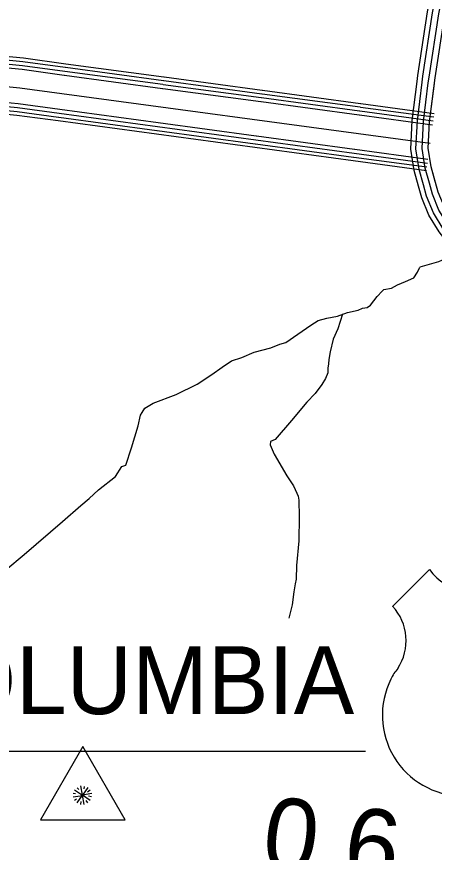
# Model space of a CAD drawing. Extents: x 1551132 to 1791609, y 378168 to 563823.
# Drawn here: x 1657727 to 1659835, y 468841 to 473061 of the extents above; entities that cross this region are included whole.
import ezdxf

# ---------------------------------------------------------------- set-up
doc = ezdxf.new("R2010")
doc.units = 0
for name, color, linetype in [('DESIGN - ROW - Right-of-Way Linework', 7, 'Continuous'), ('DESIGN - TRAFFIC CONTROL PERMANENT - Signalization', 7, 'Continuous'), ('DESIGN - TRANSPORTATION - Text', 7, 'Continuous'), ('SURVEY - CONTOURS - Intermediate with optional Text', 7, 'Continuous'), ('SURVEY - CONTROL with Text', 7, 'Continuous'), ('SURVEY - DRAINAGE - Bridge Deck with Text', 7, 'Continuous'), ('SURVEY - DTM - Breaklines', 7, 'Continuous')]:
    doc.layers.add(name, color=color, linetype=linetype)

msp = doc.modelspace()

# ---------------------------------------------------------------- linework, layer by layer
at = {"layer": 'DESIGN - ROW - Right-of-Way Linework'}
msp.add_lwpolyline([(1657002.893, 469351.656), (1659487.552, 469351.658)], dxfattribs=at)
at = {"layer": 'DESIGN - TRANSPORTATION - Text'}
for points in [[(1660836.663, 472038.287), (1660706.174, 471987.694), (1660551.495, 471927.759), (1660497.379, 471916.492), (1660477.163, 471898.749), (1660457.047, 471889.016), (1660437.064, 471889.291), (1660415.056, 471887.591), (1660385.14, 471892.008), (1660301.167, 471889.149), (1660279.184, 471889.449), (1660243.218, 471889.941), (1660193.078, 471876.615), (1660144.829, 471855.265), (1660094.714, 471843.94), (1660038.69, 471838.698), (1659980.741, 471839.489), (1659922.768, 471838.281), (1659886.777, 471836.773), (1659856.619, 471823.181), (1659763.013, 471796.246)], [(1657672.37, 470267.247), (1657765.018, 470344.508), (1657958.413, 470510.979), (1658051.103, 470592.239), (1658093.402, 470627.907), (1658139.767, 470671.541), (1658226.332, 470738.843), (1658258.764, 470788.628), (1658278.822, 470796.453), (1658307.613, 470884.322), (1658340.604, 470994.192), (1658353.096, 471048.16), (1658361.221, 471062.102), (1658373.412, 471084.027), (1658415.619, 471109.67), (1658531.933, 471152.662), (1658638.356, 471205.755), (1658712.737, 471253.14), (1658765.045, 471290.716), (1658811.31, 471322.334), (1658863.434, 471339.876), (1658925.641, 471367.343), (1659009.78, 471388.594), (1659055.904, 471406.194), (1659085.979, 471415.936), (1659146.319, 471457.437), (1659212.692, 471502.897), (1659248.883, 471526.597), (1659292.957, 471538.206), (1659347.006, 471547.715), (1659397.155, 471567.282), (1659451.22, 471578.799), (1659473.295, 471588.608), (1659497.319, 471592.391), (1659513.41, 471604.266), (1659547.793, 471648.009), (1659572.017, 471673.826), (1659580.101, 471683.768), (1659620.125, 471689.41), (1659650.266, 471707.152), (1659690.381, 471722.811), (1659732.539, 471742.445), (1659750.78, 471770.321), (1659763.013, 471796.246)], [(1659372.914, 471557.823), (1659347.948, 471483.913), (1659325.565, 471431.978), (1659309.09, 471367.968), (1659302.807, 471329.942), (1659300.64, 471307.909), (1659298.474, 471285.883), (1659298.29, 471261.841), (1659286.091, 471233.873), (1659267.866, 471203.947), (1659233.542, 471158.113), (1659191.226, 471114.337), (1659114.553, 471020.718), (1659031.871, 470925.14), (1659007.805, 470915.298), (1659007.68, 470899.264), (1659027.313, 470851.021), (1659090.462, 470742.344), (1659124.069, 470691.992), (1659141.777, 470653.783), (1659147.669, 470639.716), (1659151.51, 470619.641), (1659152.877, 470535.463), (1659151.952, 470413.227), (1659139.027, 470289.082), (1659138.51, 470220.947), (1659132.335, 470196.946), (1659126.035, 470156.912), (1659117.536, 470090.843), (1659101.011, 470023.517)]]:
    msp.add_lwpolyline(points, dxfattribs=at)
at = {"layer": 'SURVEY - CONTOURS - Intermediate with optional Text'}
for points in [[(1651475.991, 471928.787), (1651506.191, 472108.392), (1651555.823, 472275.238), (1651664.429, 472418.858), (1651770.343, 472521.128), (1652004.138, 472702.766), (1652273.448, 472842.003), (1652425.178, 472887.613), (1652557.858, 472901.021), (1654308.975, 472770.361), (1656466.958, 472567.34), (1656743.334, 472622.441), (1656997.887, 472691.785), (1657234.34, 472751.32), (1657743.378, 472701.886), (1659814.587, 472421.738)], [(1657470.442, 472862.998), (1657758.836, 472834.981), (1657972.172, 472806.13)], [(1657472.134, 472880.415), (1657760.852, 472852.373), (1657974.514, 472823.472)], [(1657467.451, 472822.805), (1657754.186, 472794.963), (1657967.672, 472766.087)], [(1657468.509, 472843.089), (1657756.527, 472815.114), (1657969.489, 472786.313)], [(1657975.414, 472823.347), (1658470.894, 472756.329)], [(1657970.389, 472786.188), (1658465.869, 472719.17)], [(1657973.072, 472806.005), (1658468.552, 472738.987)], [(1657968.572, 472765.971), (1658464.052, 472698.953)], [(1658469.452, 472738.87), (1658964.924, 472671.852)], [(1658471.794, 472756.212), (1658967.266, 472689.194)], [(1658464.952, 472698.828), (1658960.424, 472631.809)], [(1658466.769, 472719.053), (1658962.241, 472652.035)], [(1658968.165, 472689.069), (1659463.645, 472622.051)], [(1657450.584, 472649.184), (1657734.061, 472621.659), (1657944.29, 472593.216)], [(1658963.141, 472651.91), (1659458.621, 472584.892)], [(1658965.824, 472671.727), (1659461.304, 472604.709)], [(1657446.693, 472609.091), (1657729.411, 472581.632), (1657938.89, 472553.299)], [(1657448.626, 472629), (1657731.72, 472601.508), (1657941.573, 472573.116)], [(1658961.332, 472631.693), (1659456.804, 472564.675)], [(1659462.204, 472604.592), (1659832.545, 472554.5)], [(1659464.545, 472621.934), (1659834.887, 472571.842)], [(1657445.001, 472591.674), (1657727.395, 472564.249), (1657936.548, 472535.956)], [(1657942.473, 472572.999), (1658437.953, 472505.981)], [(1657945.189, 472593.1), (1658440.669, 472526.081)], [(1659457.704, 472564.55), (1659827.145, 472514.582)], [(1659459.521, 472584.775), (1659829.862, 472534.682)], [(1657937.448, 472535.84), (1658432.928, 472468.822)], [(1657939.79, 472553.182), (1658435.27, 472486.164)], [(1658441.569, 472525.956), (1658937.041, 472458.938)], [(1658436.17, 472486.039), (1658931.641, 472419.021)], [(1658438.853, 472505.856), (1658934.324, 472438.838)], [(1658433.828, 472468.697), (1658929.3, 472401.678)], [(1658935.233, 472438.721), (1659430.704, 472371.703)], [(1658937.949, 472458.822), (1659433.421, 472391.803)], [(1658930.208, 472401.562), (1659425.68, 472334.544)], [(1658932.55, 472418.904), (1659428.021, 472351.886)], [(1659434.321, 472391.678), (1659803.762, 472341.711)], [(1659428.921, 472351.761), (1659798.362, 472301.793)], [(1659431.604, 472371.578), (1659801.046, 472321.61)], [(1659426.58, 472334.419), (1659796.021, 472284.451)]]:
    msp.add_lwpolyline(points, dxfattribs=at)
at = {"layer": 'SURVEY - CONTROL with Text'}
for points in [[(1659749.139, 472733.987), (1659752.814, 472763.43), (1659801.771, 473084.722), (1659832.004, 473233.709)], [(1659774.655, 472730.804), (1659778.288, 472759.897), (1659827.096, 473080.222), (1659857.212, 473228.592)], [(1659805.421, 472726.962), (1659808.996, 472755.646), (1659857.628, 473074.805), (1659887.586, 473222.425)], [(1660101.013, 471807.955), (1659932.076, 472023.994), (1659886.652, 472098.388), (1659855.244, 472174.681), (1659820.237, 472303.06), (1659804.962, 472397.262), (1659811.987, 472529.349), (1659839.703, 472751.388), (1659888.161, 473069.38)], [(1659755.872, 472205.69), (1659734.397, 472284.451), (1659716.873, 472392.52), (1659724.564, 472537.124), (1659749.139, 472734.012)], [(1659780.679, 472212.457), (1659759.563, 472289.909), (1659742.697, 472393.912), (1659750.197, 472534.841), (1659774.655, 472730.829)], [(1659810.587, 472220.608), (1659789.896, 472296.484), (1659773.83, 472395.587), (1659781.088, 472532.099), (1659805.421, 472726.987)], [(1659840.495, 472228.766), (1659820.237, 472303.06), (1659804.962, 472397.262), (1659811.987, 472529.349), (1659836.178, 472723.146)], [(1660031.915, 471753.92), (1659859.861, 471973.951), (1659808.179, 472058.587), (1659772.055, 472146.339), (1659755.872, 472205.707)], [(1660052.173, 471769.763), (1659881.027, 471988.627), (1659831.187, 472070.254), (1659796.446, 472154.647), (1659780.679, 472212.474)], [(1660076.597, 471788.855), (1659906.551, 472006.31), (1659858.919, 472084.321), (1659825.845, 472164.664), (1659810.587, 472220.624)]]:
    msp.add_lwpolyline(points, dxfattribs=at)
at = {"layer": 'SURVEY - DRAINAGE - Bridge Deck with Text'}
msp.add_line((1659811.844, 470269.293), (1659625.022, 470082.503), dxfattribs=at)
for centre, radius, start, end in [((1659997.43, 470390.285), 221.533, 213.100569, 326.902078), ((1659439.231, 469910.202), 254.225, 326.285306, 43.007869), ((1659827.056, 469620.024), 230.917, 139.793564, 155.726308), ((1659980.129, 469532.564), 406.76, 153.358853, 269.213508)]:
    msp.add_arc(centre, radius, start, end, dxfattribs=at)
at = {"layer": 'SURVEY - DTM - Breaklines'}
for p, q in [((1658061.437, 469375.486), (1657847.604, 469005.129)), ((1658275.289, 469005.139), (1658061.437, 469375.486)), ((1658061.437, 469375.486), (1658061.437, 469375.486)), ((1657847.604, 469005.129), (1658275.289, 469005.139))]:
    msp.add_line(p, q, dxfattribs=at)
for points in [[(1658019.776, 469155.967), (1658058.718, 469128.684)], [(1658032.401, 469166.917), (1658040.192, 469158.476)], [(1658050.092, 469176.076), (1658058.318, 469129.259)], [(1658086.167, 469168.727), (1658058.893, 469129.784)], [(1658068.392, 469173.96), (1658066.326, 469161.993)], [(1658085.376, 469147.119), (1658097.351, 469157.019)], [(1658012.601, 469139.375), (1658024.66, 469137.267)], [(1658012.602, 469120.325), (1658059.418, 469128.551)], [(1658029.544, 469108.975), (1658018.277, 469102.633)], [(1658032.711, 469090.009), (1658060.035, 469128.951)], [(1658106.018, 469138.144), (1658059.202, 469129.918)], [(1658098.452, 469102.51), (1658059.552, 469129.784)], [(1658067.911, 469082.659), (1658059.643, 469129.476)], [(1658086.086, 469089.918), (1658077.594, 469101.935)], [(1658105.135, 469120.327), (1658090.31, 469124.552)], [(1658051.461, 469097.009), (1658049.344, 469082.834)]]:
    msp.add_lwpolyline(points, dxfattribs=at)

# ---------------------------------------------------------------- texts
at = {"layer": 'DESIGN - TRAFFIC CONTROL PERMANENT - Signalization'}
msp.add_text('0.6', height=369.9915, rotation=352.843161, dxfattribs=at).set_placement((1658954.505, 468760.075))
at = {"layer": 'SURVEY - DTM - Breaklines'}
msp.add_text('COLUMBIA', height=342.9919, rotation=0.000031, dxfattribs=at).set_placement((1657035.901, 469538.77))

doc.saveas('drawing.dxf')
